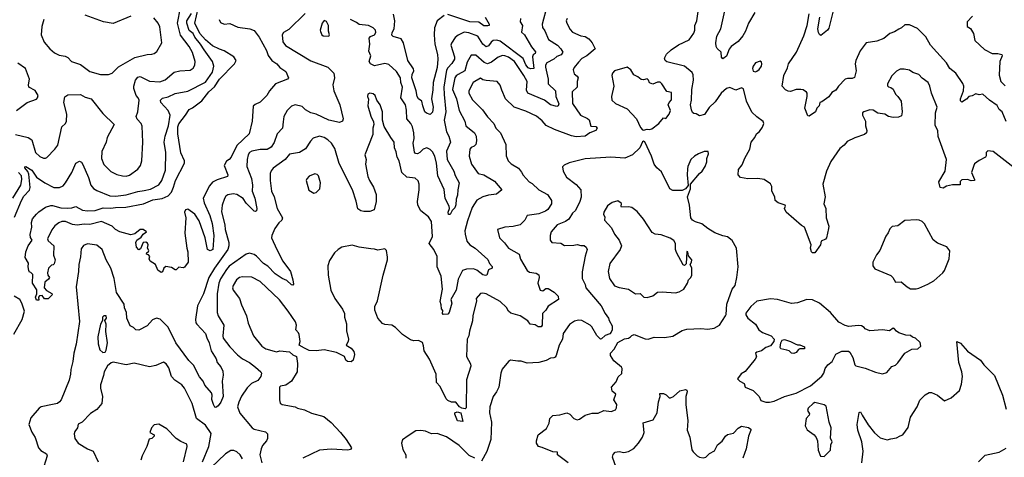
# Model space of a CAD drawing. Extents: x 1690054 to 1842981, y 782881 to 914114.
# Tile 484 of 656: x 1801122 to 1809570, y 830062 to 833814. Entities that reach past the tile are written whole.
import ezdxf

# ---------------------------------------------------------------- set-up
doc = ezdxf.new("R2010")
doc.units = 0

msp = doc.modelspace()

# ---------------------------------------------------------------- linework, layer by layer
at = {"layer": '0CON10XD'}
for points in [[(1802918.6, 832615), (1802895, 832600), (1802876.9, 832565), (1802908.6, 832485), (1802905, 832470), (1802815, 832441.5), (1802777.6, 832422.4), (1802751.3, 832388.7), (1802696.5, 832285), (1802703.8, 832245), (1802754.7, 832135), (1802774.4, 832065.6), (1802786.5, 831965), (1802778, 831845), (1802755, 831833.3), (1802732.5, 831845), (1802712.5, 831945), (1802660.9, 832090.9), (1802625.8, 832145.8), (1802565, 832191.1), (1802545, 832182.9), (1802537.1, 832165), (1802546.6, 832115), (1802539.5, 831985), (1802555.5, 831855.5), (1802565.8, 831825), (1802566.7, 831735), (1802536.4, 831693.6), (1802525, 831687.5), (1802488.3, 831691.7), (1802465, 831670), (1802455, 831670), (1802425, 831690), (1802375, 831697.5), (1802357.5, 831685), (1802348.3, 831651.7), (1802335, 831646.7), (1802307, 831667), (1802285.9, 831715.9), (1802242.5, 831745), (1802232.5, 831765), (1802240, 831785), (1802228.3, 831798.3), (1802210, 831805), (1802211.7, 831818.3), (1802225, 831820), (1802230, 831835), (1802220, 831855), (1802223.3, 831885), (1802217.7, 831897.7), (1802205, 831906), (1802182.5, 831905), (1802160, 831850), (1802145, 831840), (1802123, 831863), (1802117.5, 831905), (1802127.5, 831925), (1802165, 831950), (1802182.5, 831975), (1802210, 831995), (1802182.5, 832015), (1802155, 832015.8), (1802110.8, 831979.2), (1802075, 831968.8), (1801981.1, 831995), (1801945.5, 832015), (1801915, 832042.8), (1801825, 832083.8), (1801725, 832058.4), (1801675, 832061.8), (1801615, 832052.5), (1801575, 832057.5), (1801513.8, 832083.8), (1801485, 832084.6), (1801456.9, 832073.1), (1801424.4, 832045.6), (1801397.8, 832012.2), (1801360, 831935), (1801365, 831917.5), (1801416.2, 831875), (1801413.3, 831795), (1801426.2, 831755), (1801417.5, 831722.5), (1801408.3, 831711.7), (1801395, 831710), (1801370, 831685), (1801360, 831645), (1801362.5, 831625), (1801377.5, 831605), (1801369.3, 831590.7), (1801336.7, 831563.3), (1801333.3, 831515), (1801351.7, 831491.7), (1801397.5, 831467.5), (1801400, 831455), (1801365, 831420), (1801335, 831422.5), (1801315, 831450), (1801293, 831447), (1801282.5, 831435), (1801285, 831410), (1801265, 831410), (1801258.8, 831435), (1801270, 831465), (1801269.3, 831499.3), (1801232.5, 831555), (1801235, 831630), (1801217, 831647), (1801205, 831650), (1801200, 831665), (1801193.6, 831696.4), (1801197, 831727), (1801170, 831775), (1801176.2, 831825), (1801194.1, 831875.9), (1801230, 831925), (1801216.1, 831946.1), (1801212.9, 831972.9), (1801226.2, 832035), (1801223.3, 832076.7), (1801231.7, 832108.3), (1801265, 832147.5), (1801285, 832167.5), (1801343.9, 832206.1), (1801388.8, 832221.2), (1801405, 832222), (1801475, 832200.6), (1801528.3, 832198.3), (1801568.1, 832201.9), (1801605, 832213.8), (1801661.1, 832181.1), (1801705, 832176.4), (1801770.8, 832179.2), (1801838.6, 832201.4), (1801905, 832197.9), (1801945.2, 832205.2), (1802032.5, 832207.5), (1802185, 832236.2), (1802265, 832269.7), (1802345, 832282.3), (1802395.2, 832304.8), (1802423.8, 832335), (1802442.8, 832377.2), (1802458, 832435), (1802537.5, 832585), (1802536.2, 832605), (1802505, 832672), (1802477.8, 832835), (1802480.2, 832895), (1802488.4, 832921.6), (1802543.4, 832995), (1802576.5, 833043.5), (1802605, 833057.5), (1802685, 833120), (1802744, 833195), (1802792.3, 833237.7), (1802837.1, 833305), (1802964.4, 833435), (1802978.1, 833465), (1802958.1, 833495), (1802875, 833547.3), (1802835, 833560.3), (1802775, 833590.9), (1802715, 833640.5), (1802667.4, 833695), (1802624.4, 833785), (1802666.4, 833973.6)], [(1805647.9, 833935), (1805605.6, 833775), (1805606.8, 833746.8), (1805628, 833718), (1805660, 833645), (1805735, 833596.9), (1805765.5, 833565), (1805780.8, 833535), (1805768.3, 833511.7), (1805730.7, 833499.3), (1805705, 833476.8), (1805644.3, 833445.7), (1805633.2, 833425), (1805632.3, 833407.7), (1805655.3, 833305), (1805655.8, 833265), (1805720, 833205), (1805720.8, 833155), (1805747.1, 833092.9), (1805743.2, 833076.8), (1805729.5, 833070.5), (1805675, 833084.7), (1805623.5, 833123.5), (1805480.4, 833185), (1805471.2, 833208.8), (1805476, 833285), (1805448.2, 833335), (1805368.3, 833455), (1805315, 833493.3), (1805285, 833505.3), (1805265, 833508.5), (1805226.3, 833493.7), (1805171.2, 833448.8), (1805135, 833437.1), (1805106.8, 833446.8), (1805035, 833509.6), (1804995, 833508.9), (1804960.1, 833449.9), (1804941.1, 833375), (1804884.5, 833344.5)], [(1808112.1, 833935), (1808065, 833741.2), (1808054, 833725), (1808010.9, 833689.1), (1807995, 833680), (1807985, 833686), (1807974.6, 833704.6), (1807970, 833735), (1807988.2, 833835)], [(1801137.6, 832265), (1801158, 832302), (1801205, 832353.3), (1801213.2, 832376.8), (1801200, 832490), (1801192.5, 832512.5), (1801165.5, 832545), (1801167.1, 832552.9), (1801175, 832555.5), (1801225, 832523.5), (1801265, 832463.8), (1801337.5, 832415), (1801415, 832375.6), (1801465, 832375.7), (1801495, 832390), (1801515.4, 832414.6), (1801570.5, 832505), (1801604.5, 832585.5), (1801635, 832601.2), (1801652.7, 832592.7), (1801665, 832573.3), (1801712.2, 832462.2), (1801732.2, 832395), (1801755, 832368.1), (1801785, 832350), (1801894.6, 832304.6), (1801945, 832301.2), (1802035, 832312.8), (1802135, 832342), (1802188.7, 832351.3), (1802245, 832361.8), (1802315, 832398.2), (1802340.4, 832435), (1802372.2, 832525), (1802374.6, 832675), (1802361.1, 832765), (1802368.9, 832815), (1802398.2, 832905), (1802412.1, 832995), (1802395.4, 833035), (1802332.2, 833105), (1802329.4, 833125), (1802348.3, 833141.7), (1802395, 833153.3), (1802455, 833180.4), (1802565, 833201.5), (1802715, 833277.5), (1802776.9, 833365), (1802786.8, 833415), (1802775.4, 833455), (1802705, 833556.2), (1802674.3, 833605), (1802625.5, 833665), (1802610, 833695), (1802575, 833722.3), (1802554.8, 833785), (1802556.8, 833805), (1802595, 833867.5)], [(1802075, 833846), (1801925, 833780.4), (1801841.2, 833795), (1801685, 833852.5)], [(1802136.1, 832533.9), (1802158.6, 832565), (1802171.4, 832605), (1802178.6, 832765), (1802172.7, 832902.7), (1802163.8, 832925), (1802131.3, 832961.3), (1802121.4, 832985), (1802136.7, 833025), (1802146.5, 833125), (1802138.1, 833145), (1802120, 833165), (1802102.4, 833225), (1802101.3, 833245), (1802115.4, 833295), (1802135, 833321.1), (1802155, 833326.2), (1802235, 833287.3), (1802325, 833280.6), (1802370.6, 833299.4), (1802446.8, 833363.2), (1802495, 833376.8), (1802585, 833382.5), (1802610.2, 833399.8), (1802624.4, 833425), (1802627.3, 833455), (1802605, 833532.5), (1802575.4, 833585), (1802502.2, 833682.2), (1802476.1, 833785), (1802503.1, 833915)], [(1803571.9, 833868.1), (1803430.2, 833729.8), (1803384.5, 833705.5), (1803374.3, 833685.7)], [(1804765, 833851.1), (1804704.7, 833805.3), (1804681.2, 833745), (1804679.3, 833685), (1804684, 833604), (1804706.8, 833515), (1804710.4, 833475), (1804703.2, 833405), (1804670, 833275), (1804667, 833213), (1804655.4, 833135), (1804670, 833065), (1804665, 833022), (1804645, 833000.8), (1804612.3, 833012.3), (1804598.9, 833025), (1804580, 833075), (1804572.5, 833115), (1804545, 833136.1), (1804531.7, 833155), (1804524.5, 833205), (1804487, 833315), (1804490.4, 833345), (1804504.1, 833375), (1804502.2, 833392.2), (1804452.7, 833465), (1804415.9, 833615), (1804395, 833648.9), (1804325, 833671.3), (1804315, 833682), (1804318.5, 833705), (1804334.4, 833735), (1804341.6, 833805), (1804330.6, 833860.6)], [(1805114.7, 833834.7), (1805150, 833775), (1805150, 833765), (1805139.3, 833760.7), (1805105, 833762.3), (1805061.9, 833791.9), (1804984.8, 833794.8), (1804795, 833858.4)], [(1809652.9, 832542.9), (1809475.4, 832685.4), (1809428.6, 832691.4), (1809414.2, 832675.8), (1809413.8, 832646.2), (1809407.5, 832635), (1809354.2, 832605.8), (1809315, 832577.5), (1809306.7, 832565), (1809288.8, 832505), (1809313.8, 832445), (1809312.5, 832435), (1809285, 832432), (1809255, 832444.4), (1809205, 832440.8), (1809191.7, 832428.3), (1809191.7, 832398.3), (1809125, 832398.8), (1809075, 832386.2), (1809045, 832370), (1809018, 832375), (1809006.7, 832425), (1809063.3, 832515), (1809073.3, 832615), (1809003, 832813), (1808999.5, 832865), (1808975.8, 832905.8), (1808978.8, 833015), (1808994.4, 833065), (1808945.6, 833185.6), (1808931.4, 833245), (1808916.8, 833276.8), (1808863.8, 833313.8), (1808835, 833344), (1808785, 833362), (1808755, 833382.5), (1808710.7, 833390.7), (1808675, 833389.2), (1808645, 833372.9), (1808605.9, 833334.1), (1808568.8, 833265), (1808567, 833247), (1808575, 833237.5), (1808595, 833233.3), (1808615, 833220), (1808636.2, 833175), (1808656.8, 833156.8), (1808683.8, 833115), (1808693.8, 833025), (1808688.8, 832991.2), (1808661.9, 832978.1), (1808615, 832974.4), (1808575, 832983.1), (1808545, 833003.8), (1808483.4, 833013.4), (1808445, 833038.5), (1808415, 833041.5), (1808364.6, 833025.4), (1808354.2, 833015), (1808352, 832995), (1808378.8, 832945), (1808378.8, 832905), (1808391.2, 832865), (1808386.7, 832845), (1808370.3, 832829.7), (1808288, 832802), (1808220.3, 832769.7), (1808195, 832738), (1808159.7, 832710.3), (1808081.4, 832598.6), (1808044, 832515), (1808012.5, 832405), (1808033.3, 832295), (1808021.5, 832235), (1808038.6, 832195), (1808042.5, 832115), (1808064, 832045), (1808062.5, 832025), (1808043.3, 831945), (1808035, 831933.3), (1807997.5, 831915), (1807993.8, 831885), (1807944.2, 831815.8), (1807925, 831816), (1807914, 831825), (1807906, 831855), (1807913.3, 831885), (1807856, 832035), (1807829.5, 832049.5), (1807698, 832165), (1807684, 832195), (1807693.3, 832215), (1807690, 832225), (1807630, 832245), (1807603.3, 832265), (1807601.2, 832295), (1807576, 832345), (1807573.8, 832385), (1807565, 832406.7), (1807510, 832445), (1807455, 832454.2), (1807369.5, 832450.5), (1807305, 832460), (1807286.7, 832485), (1807289.5, 832530.5), (1807321.4, 832568.6), (1807342.1, 832627.9), (1807385.5, 832704.5), (1807397.5, 832765), (1807430.6, 832805), (1807444, 832835), (1807468.8, 832855), (1807496.1, 832893.9), (1807507.1, 832925), (1807501.1, 832941.1), (1807445, 832980.8), (1807402.1, 833022.1), (1807359.1, 833115), (1807330.7, 833220.7), (1807315, 833230), (1807265, 833210.8), (1807215, 833232.9), (1807187.1, 833225), (1807140.4, 833185), (1807088.8, 833111.2), (1807038.4, 833061.6), (1806997.2, 833002.8), (1806955, 832991.4), (1806925, 833007.5), (1806905, 833010), (1806895, 833017.5), (1806885, 833042.5), (1806876.5, 833085), (1806884.6, 833125), (1806889.2, 833215), (1806902.5, 833295), (1806900.3, 833340.3), (1806890.3, 833360.3), (1806825, 833415.7), (1806675, 833453.5), (1806660.8, 833465), (1806654.2, 833485), (1806671.7, 833518.3), (1806711.2, 833555), (1806775, 833598.2), (1806865, 833642.5), (1806905, 833700), (1806914, 833725), (1806914, 833765), (1806932.5, 833805), (1806945.9, 833904.1)], [(1807427.9, 833875), (1807375, 833785.8), (1807348.5, 833715), (1807325, 833675.7), (1807285, 833628), (1807225.4, 833584.6), (1807209.3, 833560.7), (1807185, 833501.2), (1807155, 833477.5), (1807143.3, 833493.3), (1807141.2, 833535), (1807106.6, 833566.6), (1807097.1, 833585), (1807094.3, 833615.7), (1807104.4, 833674.4), (1807138.2, 833735), (1807176.4, 833915)], [(1809585, 832942), (1809550, 833025), (1809525.5, 833045.5), (1809508.5, 833078.5), (1809441.2, 833125), (1809385.4, 833175.4), (1809355, 833170), (1809325, 833177.5), (1809295, 833161.2), (1809265, 833156), (1809245.8, 833134.2), (1809205, 833107.5), (1809195, 833120), (1809194.4, 833135), (1809220, 833205), (1809221.4, 833245), (1809215, 833266.7), (1809155, 833356.2), (1809102, 833395), (1809074.4, 833445), (1808936.3, 833596.4), (1808895, 833667.8), (1808825, 833738.9), (1808755, 833769.2), (1808715, 833771.2), (1808686.7, 833745), (1808665.5, 833734.5), (1808628.8, 833711.2), (1808586.2, 833695), (1808535, 833654.2), (1808475, 833631.4), (1808384.3, 833615.7), (1808333.1, 833546.9), (1808296.2, 833463.8), (1808290.9, 833435), (1808299.5, 833375), (1808285, 833320), (1808265, 833308.8), (1808225, 833311.4), (1808205, 833304), (1808148.1, 833245), (1808125, 833209.2), (1808091.2, 833188.8), (1808065, 833154.4), (1808005, 833111.2), (1807987.5, 833105), (1807980, 833075), (1807962.5, 833055), (1807950, 833025), (1807895, 832986.7), (1807885, 832990), (1807858.8, 833055), (1807878.6, 833155), (1807877.5, 833185), (1807872.1, 833192.1), (1807842.5, 833212.5), (1807825, 833217.1), (1807785, 833215.8), (1807735, 833199.2), (1807715, 833201.2), (1807693.2, 833213.2), (1807664.4, 833244.4), (1807677.8, 833335), (1807709.2, 833400.8), (1807716.7, 833435), (1807786.9, 833535), (1807848.2, 833675), (1807876.9, 833765), (1807894.6, 833864.6)], [(1801330, 833815), (1801311.2, 833755), (1801306, 833685), (1801333, 833623), (1801381.2, 833565), (1801420.3, 833530.3), (1801460.7, 833510.7), (1801512.3, 833502.3), (1801535, 833491.2), (1801565.8, 833455.8), (1801645, 833429.2), (1801725, 833371.1), (1801815, 833344.3), (1801885, 833343.1)], [(1801885, 833343.1), (1801915, 833356.2), (1801970.5, 833409.5), (1802111.1, 833488.9), (1802215, 833515.6), (1802255, 833517.5), (1802276.7, 833525), (1802298.3, 833541.7), (1802341.2, 833615), (1802324.3, 833754.3), (1802310, 833785), (1802271.7, 833831.7)], [(1802833.2, 833815), (1802845, 833788.9), (1802875, 833775.4), (1802925, 833781.2), (1802995, 833751.7), (1803095.9, 833735.9), (1803133.1, 833723.1), (1803177.1, 833665), (1803239.1, 833549.1), (1803255, 833506.9), (1803285.8, 833465), (1803328.8, 833435), (1803355, 833403.3), (1803405, 833368.8), (1803427.5, 833315), (1803420, 833305), (1803318, 833265), (1803266.4, 833205), (1803242.2, 833165), (1803185, 833108), (1803141.7, 833088.3), (1803126.4, 833073.6), (1803116.2, 832945), (1803091.9, 832835), (1802986.2, 832735), (1802937.5, 832635), (1802918.6, 832615)], [(1805820, 833825), (1805811.9, 833805), (1805815.5, 833785), (1805845, 833729.2), (1805865, 833708.1), (1805935, 833676.7), (1805975, 833669.4), (1806005, 833650.8), (1806034.2, 833615), (1806058, 833565), (1805986.6, 833503.4), (1805945, 833480.6), (1805915, 833449.4), (1805879.1, 833405), (1805870.9, 833385), (1805879.3, 833349.3), (1805905, 833330.6), (1805914.4, 833315), (1805905.3, 833285), (1805903.6, 833235), (1805862.1, 833195), (1805864.7, 833095), (1805932.7, 832995), (1805995, 832967.1), (1806008.5, 832955), (1806022.7, 832902.7), (1806065, 832899.2), (1806075.6, 832885), (1806065, 832864), (1806015, 832844.4), (1805975, 832815.5), (1805895, 832811.1), (1805855, 832818.8), (1805711.7, 832871.7), (1805637.9, 832907.9), (1805605, 832948), (1805555, 832985.8), (1805465, 833031.4), (1805365.5, 833065.5), (1805290.8, 833135), (1805258.8, 833211.2), (1805245, 833252.5), (1805217.5, 833285), (1805125, 833292.5), (1805095, 833300), (1805075, 833314.3), (1805012.5, 833275), (1804976.9, 833205), (1804976.9, 833185), (1805007.6, 833127.6), (1805092, 833042), (1805135, 832982), (1805190.8, 832925), (1805207.9, 832885), (1805248.2, 832845), (1805293.8, 832745), (1805296.3, 832646.3), (1805313.7, 832603.7), (1805337.5, 832577.5), (1805400.8, 832540.8), (1805428.4, 832508.4), (1805442, 832482), (1805492.5, 832425), (1805519.7, 832409.7), (1805575, 832354.5), (1805650, 832315), (1805684, 832265), (1805684.3, 832235), (1805652.8, 832187.2), (1805632.7, 832172.7), (1805575, 832150.4), (1805474.6, 832135.4), (1805455.4, 832094.6), (1805415, 832054.4), (1805355, 832041.4), (1805285, 832035.7), (1805222.5, 832015), (1805240, 831945), (1805282.4, 831902.4), (1805314.4, 831855), (1805408.1, 831805), (1805420.2, 831760.2), (1805475, 831663.5), (1805495, 831650.4), (1805552.3, 831642.3), (1805575, 831627.5), (1805580, 831605), (1805568, 831555), (1805588.6, 831495), (1805611.3, 831488.7), (1805635, 831508.8), (1805655, 831510), (1805707.4, 831477.4), (1805741.2, 831445), (1805743.8, 831415), (1805655, 831358.8), (1805637.5, 831325), (1805607.5, 831295), (1805604, 831195), (1805595, 831181.2), (1805571.1, 831181.1), (1805545, 831197.1), (1805502.5, 831205), (1805482.9, 831232.9), (1805415.6, 831275.6), (1805335, 831297.1), (1805315, 831315.8), (1805298.1, 831348.1), (1805245, 831397.3), (1805125, 831463.1), (1805095, 831470.8), (1805075, 831466), (1805038.8, 831425), (1805040, 831405), (1805011.2, 831275), (1805007.4, 831232.6), (1804980.6, 831145), (1804975.7, 831105), (1804960, 831075), (1804956.8, 830926.8), (1804988.6, 830865), (1804992.5, 830845), (1804954.4, 830725.6), (1804953, 830487), (1804945, 830478), (1804914.1, 830484.1), (1804894.5, 830495), (1804865, 830534.3), (1804825.5, 830535.5), (1804795, 830550.6), (1804781.4, 830565), (1804728.3, 830668.3), (1804697.5, 830705), (1804695.7, 830775), (1804637.1, 830905), (1804592, 830975), (1804587.7, 831017.7), (1804577.7, 831047.7), (1804545, 831063.3), (1804505, 831061.2), (1804475, 831070), (1804406.1, 831116.1), (1804346.1, 831176.1), (1804315, 831196.2), (1804255, 831201.2), (1804235, 831208.8), (1804196.2, 831255), (1804168.6, 831325), (1804168.1, 831355), (1804191.9, 831405), (1804240, 831625), (1804277.5, 831755), (1804278.8, 831778.8), (1804270, 831835), (1804255, 831850), (1804195, 831838), (1804165, 831847.5), (1804135, 831848.6), (1804035, 831864.3), (1803975, 831882), (1803885, 831863.8), (1803853.3, 831845), (1803824.2, 831815.8), (1803779.3, 831750.7), (1803766.2, 831705), (1803768.8, 831625), (1803791.2, 831495), (1803826.2, 831425), (1803892.3, 831332.3), (1803907.5, 831295), (1803908.6, 831265), (1803925.7, 831205.7), (1803925.7, 831145.7), (1803944.3, 831075), (1803940.8, 831055), (1803922.5, 831025), (1803965, 830998.9), (1803990.1, 830970.1), (1803995.3, 830944.7), (1803982, 830895), (1803965, 830880), (1803933.8, 830885), (1803920, 830895), (1803908, 830928), (1803840, 830960), (1803735, 830983.3), (1803665, 830976.2), (1803605, 830978.8), (1803565, 830996.7)], [(1803775, 833673.8), (1803781.2, 833685), (1803772, 833715), (1803772, 833765), (1803755, 833800), (1803735, 833806.2), (1803716.2, 833785), (1803700, 833725), (1803701.7, 833711.7), (1803713.8, 833685), (1803725, 833676.2), (1803775, 833673.8)], [(1805417.5, 833825), (1805416, 833795), (1805435.6, 833765), (1805427.4, 833707.4), (1805451.9, 833685), (1805512.4, 833582.4), (1805548.6, 833538.6), (1805546, 833525), (1805527.3, 833512.7), (1805521.9, 833495), (1805533.2, 833396.8), (1805505, 833392.6), (1805485, 833400.9), (1805465, 833426.8), (1805441.4, 833481.4), (1805245, 833630), (1805215, 833638.2), (1805185, 833634.6), (1805167.8, 833622.3), (1805145, 833591.5), (1805125, 833580.5), (1805095, 833605.5), (1805052.8, 833672.8), (1804975, 833701.8), (1804935, 833707.7), (1804885, 833682.9), (1804857.9, 833662.1), (1804826, 833614), (1804821.2, 833595), (1804853.8, 833495), (1804853.5, 833476.5), (1804830.6, 833439.4), (1804795, 833402.9), (1804785, 833382.2), (1804761.5, 833235), (1804762.7, 833172.7), (1804779.2, 833025), (1804763.5, 832953.5), (1804783.5, 832853.5), (1804804.6, 832815), (1804817.5, 832765), (1804785, 832686.2), (1804790.3, 832615), (1804846.2, 832515), (1804858.6, 832478.6), (1804892.7, 832415), (1804880.6, 832355), (1804879.3, 832310.7), (1804867.3, 832275), (1804865, 832227.5), (1804855, 832202.5), (1804831.4, 832178.6), (1804815, 832143.3), (1804802, 832145), (1804797.1, 832165), (1804809.2, 832195), (1804808.2, 832215), (1804771.1, 832281.1), (1804765, 832358.8), (1804710.7, 832475), (1804698.5, 832585), (1804683.1, 832645), (1804665, 832680), (1804645, 832701.1), (1804615, 832714.4), (1804585, 832704.5), (1804554.4, 832675), (1804535, 832664.6), (1804517.8, 832667.8), (1804508.9, 832678.9), (1804499.2, 832755), (1804505.6, 832795.6), (1804503.5, 832845), (1804493.1, 832895), (1804476.5, 832925), (1804443.6, 832963.6), (1804441.5, 833038.5), (1804432.5, 833085), (1804391.8, 833145), (1804406.4, 833235), (1804392.5, 833275), (1804388.8, 833315), (1804355, 833370), (1804289.4, 833429.4), (1804255, 833440), (1804165, 833418.6), (1804131.4, 833435), (1804120.5, 833455), (1804135.8, 833505), (1804117.8, 833545), (1804127.5, 833605), (1804121.1, 833655), (1804130.9, 833669.1), (1804166.9, 833685), (1804176.7, 833705), (1804174.2, 833725), (1804156, 833745), (1804115, 833764.4), (1804035, 833772), (1804011.5, 833791.5), (1803958.9, 833815)], [(1809296, 833845), (1809251.2, 833795), (1809251.2, 833755), (1809279.7, 833739.7), (1809305, 833696.7), (1809316.7, 833635), (1809398.3, 833558.3), (1809465, 833523.8), (1809515, 833523.3), (1809547.5, 833515), (1809550, 833505), (1809530, 833455), (1809525, 833340), (1809540, 833285), (1809578, 833248)], [(1803374.3, 833685.7), (1803378.9, 833625), (1803403.1, 833593.1), (1803620.9, 833460.9), (1803765, 833408.6), (1803816.6, 833356.6), (1803824.4, 833315), (1803809.6, 833255), (1803816.1, 833205), (1803867.8, 833085), (1803896.9, 832965), (1803891.2, 832945), (1803865, 832934.2), (1803775, 832952.8), (1803665.2, 833005.2), (1803620, 833015), (1803575, 833040.8), (1803545, 833071.4), (1803485, 833085.7), (1803455, 833074.2), (1803415.5, 833034.5), (1803389.2, 832985), (1803382.7, 832937.3), (1803376.9, 832885), (1803330.5, 832835), (1803305, 832762.5), (1803278.6, 832721.4), (1803245, 832701.5), (1803185, 832701.2), (1803115, 832686.4), (1803094.5, 832675), (1803081.5, 832655), (1803073.3, 832615), (1803071.5, 832555), (1803111.5, 832451.5), (1803119.2, 832395), (1803116.2, 832345), (1803138.7, 832285), (1803157.3, 832195), (1803153.1, 832176.9), (1803145, 832170), (1803135, 832172.5), (1803065, 832241.2), (1803040.5, 832280.5), (1802985, 832315.5), (1802955, 832320.8), (1802906.8, 832313.2), (1802890, 832300), (1802878.9, 832281.1), (1802860, 832225), (1802853.9, 832166.1), (1802882.4, 832055), (1802885.9, 832015), (1802917.1, 831902.9), (1802917.7, 831875), (1802908.2, 831845), (1802793, 831685), (1802744.4, 831605), (1802699.4, 831465), (1802648.5, 831361.5), (1802631.6, 831245), (1802634.7, 831215), (1802641.2, 831205), (1802717.1, 831125), (1802726.7, 831086.7), (1802747.8, 831045), (1802765.9, 830975.9), (1802807.4, 830907.4), (1802815.6, 830875), (1802847, 830837), (1802865, 830800), (1802867.3, 830767.3), (1802860, 830715), (1802868.2, 830585), (1802846.7, 830535), (1802825, 830503.8), (1802805, 830490), (1802795, 830493.3), (1802783.8, 830515), (1802771.7, 830558.3), (1802772.9, 830595), (1802767.1, 830615), (1802710.6, 830680.6), (1802695, 830713.8), (1802663.4, 830753.4), (1802611.9, 830851.9), (1802573.8, 830893.8), (1802463.1, 831045), (1802397.3, 831177.3), (1802326.2, 831246.2), (1802295, 831254.2), (1802260.3, 831239.7), (1802215, 831190), (1802145, 831151.2), (1802117.5, 831155), (1802097.5, 831175), (1802070, 831190), (1802042.5, 831255), (1802037.9, 831305), (1802022.3, 831345), (1802018.9, 831375), (1801953.6, 831475), (1801934, 831595), (1801903.2, 831685), (1801865, 831754.2), (1801830.8, 831845), (1801785, 831881.9), (1801705, 831892.9), (1801670.9, 831879.1), (1801650, 831850), (1801645, 831780), (1801628.5, 831715), (1801626.7, 831655), (1801607.9, 831525), (1801636, 831226), (1801606.6, 831033.4), (1801585.5, 830955), (1801579.3, 830885), (1801562, 830815), (1801559.2, 830775), (1801547.3, 830725), (1801477.8, 830555), (1801465, 830537.1), (1801446, 830525), (1801404.7, 830515.3), (1801306, 830495), (1801289.6, 830485), (1801218.9, 830401.1), (1801201.1, 830345), (1801227.3, 830277.3), (1801255, 830232.5), (1801283.8, 830145), (1801302.1, 830122.1), (1801350.9, 830090.9), (1801359.2, 830075), (1801328.9, 829985)], [(1801095.4, 833034.6), (1801185, 833105.8), (1801265, 833134), (1801276, 833145), (1801282, 833165), (1801255, 833208), (1801201.2, 833235), (1801197.5, 833255), (1801205.5, 833305.5), (1801171.2, 833395), (1801105, 833441.2)], [(1807435, 833366.7), (1807445, 833373.3), (1807465, 833386.7), (1807486.7, 833415), (1807490, 833435), (1807485, 833450), (1807475, 833457.5), (1807435, 833443.3), (1807413.8, 833415), (1807408.8, 833395), (1807413.9, 833373.9), (1807435, 833366.7)], [(1804884.5, 833344.5), (1804865.7, 833334.3), (1804855.2, 833314.8), (1804835.8, 833215), (1804869.2, 833135), (1804893.1, 833035), (1804941.5, 832945), (1804949.6, 832905), (1805023.8, 832843.8), (1805037.8, 832815), (1805041.9, 832775), (1805034.6, 832745.4), (1805021.3, 832728.7), (1804995, 832717.3), (1804984.6, 832705), (1804978.9, 832645), (1804999.1, 832575), (1805055, 832494.3), (1805105, 832483.5), (1805195, 832429.2), (1805260, 832355), (1805211.7, 832318.3), (1805145, 832309.1), (1805095.3, 832294.7), (1805045, 832266.5), (1805003.2, 832205), (1804965, 832090), (1804941.8, 832005), (1804942.7, 831975), (1804958.8, 831915), (1804982.9, 831885), (1805030, 831855), (1805138.7, 831758.7), (1805153.8, 831725), (1805175, 831697.5), (1805176, 831685), (1805145, 831668.8), (1805130, 831625), (1805118.1, 831621.9), (1805095, 831627.8), (1805045, 831666.7), (1805015, 831677.7), (1804955, 831676.8), (1804921.1, 831665), (1804885, 831588.8), (1804867.5, 831495), (1804822.5, 831415), (1804828.5, 831385), (1804807.9, 831305), (1804795, 831289.5), (1804756.4, 831286.4), (1804750, 831295), (1804751.7, 831321.7), (1804740.8, 831335), (1804739.3, 831369.3), (1804728.2, 831398.2), (1804748.4, 831505), (1804739.1, 831615), (1804703.8, 831696.2), (1804704.8, 831785), (1804675.2, 831845.2), (1804634.5, 831895), (1804663.2, 831955), (1804655.4, 832085.4), (1804630, 832125), (1804564.2, 832175), (1804537.5, 832225), (1804535.8, 832255.8), (1804548.9, 832355), (1804548.5, 832405), (1804541.7, 832431.7), (1804515, 832454.4), (1804443.9, 832463.9), (1804400, 832505), (1804378.5, 832605), (1804361.8, 832635), (1804352.4, 832682.4), (1804337.8, 832715), (1804336, 832765), (1804305, 832803.8), (1804248.7, 832898.7), (1804235.8, 832954.2), (1804235.8, 833025), (1804216, 833085), (1804186.7, 833125), (1804172.5, 833165), (1804155, 833178), (1804126.4, 833183.6), (1804110, 833175), (1804106.7, 833155), (1804113.6, 833133.6), (1804110, 833075), (1804135.9, 832985.9), (1804158.3, 832938.3), (1804159.2, 832915), (1804151.9, 832885), (1804151.2, 832828.8), (1804083.3, 832655), (1804095.5, 832615), (1804087.9, 832575), (1804108.8, 832468.8), (1804121.9, 832435), (1804157.8, 832377.8), (1804179.2, 832315), (1804180.8, 832255), (1804163.3, 832185), (1804125, 832169.2), (1804075, 832169.2), (1804047.5, 832175), (1804022.7, 832192.7), (1804009.5, 832259.5), (1803976.9, 832355), (1803862.2, 832582.2), (1803825, 832709.2), (1803796.4, 832755), (1803766.9, 832785), (1803735, 832803.8), (1803695, 832816), (1803640.3, 832799.7), (1803615.7, 832774.3), (1803575, 832706), (1803522.5, 832675), (1803437.8, 832662.2), (1803398.5, 832615), (1803297.8, 832542.2), (1803280.4, 832519.6), (1803271.9, 832495), (1803270.9, 832435), (1803281.1, 832345), (1803305.5, 832295), (1803330.9, 832195), (1803375.6, 832115), (1803370.8, 832095), (1803345, 832071.4), (1803310, 832025), (1803284.4, 831965), (1803283.4, 831943.4), (1803327.1, 831845), (1803380.8, 831745), (1803444.4, 831655), (1803466.8, 831585), (1803472, 831548), (1803465, 831538.8), (1803455, 831540), (1803415, 831576.9), (1803375, 831595.8), (1803315, 831636.7), (1803250, 831700), (1803215, 831723.5), (1803155, 831787.8), (1803135, 831801.1), (1803095, 831812.2), (1803065, 831804.4), (1802919.7, 831700.3), (1802895, 831671.8), (1802845, 831592.9), (1802830, 831555), (1802815.4, 831465), (1802816.7, 831305), (1802825.6, 831275), (1802873.3, 831195), (1802863.8, 831105), (1802867.5, 831085), (1802925, 831008.6), (1802990.5, 830940.5), (1803035, 830905.6), (1803094.3, 830875), (1803145, 830834.5), (1803190.4, 830795), (1803195.4, 830784.6), (1803190.8, 830755), (1803165, 830719.5), (1803110, 830695), (1803072.8, 830657.2), (1803024.6, 830585.4), (1803001.1, 830535), (1802990.8, 830495), (1803011.1, 830441.1), (1803117.5, 830315), (1803135, 830303.3), (1803231.7, 830281.7), (1803248.8, 830265), (1803248.8, 830225), (1803240, 830205), (1803205, 830164), (1803192.9, 830135), (1803183.5, 830085), (1803200.5, 830015)], [(1806475, 832867.5), (1806505, 832876.2), (1806525, 832873.3), (1806545, 832880), (1806606.7, 832923.3), (1806645, 832973.8), (1806665, 832967.5), (1806695, 833005.6), (1806705.3, 833035), (1806685.7, 833085), (1806694.4, 833105.6), (1806713.8, 833126.2), (1806715, 833191.2), (1806675, 833198), (1806632.3, 833265), (1806617.5, 833277.5), (1806595, 833280), (1806555, 833262.5), (1806524.3, 833274.3), (1806516.4, 833296.4), (1806505, 833308.1), (1806475, 833298.9), (1806455, 833301.1), (1806425, 833325.8), (1806391.7, 833341.7), (1806365, 833383.3), (1806335, 833407.5), (1806224.3, 833375.7), (1806206.7, 833355), (1806202, 833335), (1806218.9, 833245), (1806199.2, 833155), (1806203, 833123), (1806233.3, 833095), (1806335, 833048.8), (1806413.8, 832965), (1806448.8, 832888.8), (1806465, 832870), (1806475, 832867.5)], [(1801085, 832830), (1801194.4, 832804.4), (1801225.6, 832785.6), (1801258, 832675), (1801295, 832640), (1801325, 832625.7), (1801344.2, 832625.8), (1801356.4, 832633.6), (1801423.8, 832705), (1801450.3, 832739.7), (1801484.4, 832895), (1801516.1, 832923.9), (1801524.4, 832945), (1801527.1, 833005), (1801501.5, 833105), (1801508, 833152), (1801535, 833170), (1801645, 833173.1), (1801685, 833151.1), (1801735.8, 833135), (1801835, 833011.4), (1801932, 832915), (1801872.9, 832805), (1801864.3, 832765), (1801825.5, 832684.5), (1801823.6, 832625), (1801845, 832572.5), (1801905, 832512.2), (1801955, 832487.8), (1802005, 832475.6), (1802035, 832473.5), (1802065, 832482.5), (1802136.1, 832533.9)], [(1805827.5, 830015), (1805747.5, 830075), (1805737.5, 830085), (1805735, 830106.7), (1805695, 830110), (1805605, 830145.6), (1805573.8, 830155), (1805556, 830185), (1805556, 830205), (1805571.2, 830255), (1805641.3, 830308.7), (1805665.7, 830354.3), (1805670, 830395), (1805695, 830420.8), (1805755, 830425.6), (1805815, 830444.2), (1805841.7, 830431.7), (1805875, 830394), (1805905, 830384.3), (1805925, 830390.8), (1805975, 830424.3), (1806035, 830441.4), (1806085, 830440), (1806135, 830462.9), (1806196.1, 830453.9), (1806235, 830468.8), (1806243.2, 830486.8), (1806244.3, 830515), (1806220, 830555), (1806237.1, 830605), (1806205, 830630), (1806198.8, 830665), (1806239.7, 830710.3), (1806257.7, 830752.3), (1806288.3, 830781.7), (1806291.2, 830825), (1806285, 830836.2), (1806219.7, 830889.7), (1806190, 830935), (1806190, 830955), (1806221.7, 830988.3), (1806255, 831046), (1806310.5, 831079.5), (1806345, 831084.2), (1806363.4, 831096.6), (1806375, 831108), (1806395, 831114.2), (1806487.7, 831077.7), (1806515, 831074.5), (1806565, 831092.5), (1806655, 831088.8), (1806725, 831100), (1806805, 831148.8), (1806845, 831160), (1806965, 831166), (1807025, 831162), (1807081.2, 831168.8), (1807125, 831196.2), (1807177.5, 831275), (1807183, 831287), (1807188.8, 831375), (1807235.8, 831504.2), (1807261.2, 831535), (1807275.8, 831605), (1807286, 831695), (1807272.5, 831855), (1807235, 831920), (1807195, 831953.3), (1807155, 831960), (1807085, 831988.1), (1807025, 832022.9), (1806975, 832062.9), (1806921.1, 832081.1), (1806893.3, 832095), (1806880, 832115), (1806869.2, 832225), (1806851.2, 832295), (1806876.2, 832365), (1806877.5, 832405), (1806954.5, 832495.5), (1806978, 832515), (1807004, 832555), (1807016.2, 832595), (1807016.2, 832625), (1807031.2, 832665), (1807027.5, 832685), (1806995, 832684), (1806946.7, 832665), (1806910.8, 832645), (1806880.6, 832615), (1806855, 832556.7), (1806851.9, 832535), (1806849.2, 832485), (1806857, 832393), (1806835.8, 832364.2), (1806805, 832348.8), (1806725, 832351.2), (1806698.8, 832365), (1806628.8, 832508.8), (1806588.6, 832545), (1806565.6, 832575), (1806542, 832645), (1806485, 832767.5), (1806475, 832772.5), (1806465, 832767.5), (1806443.3, 832715), (1806378.8, 832655), (1806315, 832627.3), (1806195, 832634.5), (1805975, 832622.2), (1805835, 832586.2), (1805793, 832567), (1805778.3, 832551.7), (1805783.8, 832515), (1805814.3, 832465), (1805895, 832402.2), (1805935.2, 832355.2), (1805938.1, 832291.9), (1805929.2, 832255), (1805890.8, 832179.2), (1805864.5, 832155), (1805834.6, 832105.4), (1805805.3, 832084.7), (1805734.4, 832055), (1805682, 831995), (1805672.5, 831965), (1805674, 831925), (1805687.5, 831905), (1805765, 831898.8), (1805795, 831878), (1805875, 831880.5), (1805905, 831887.5), (1805935, 831878), (1805965, 831878.1), (1805982.9, 831865), (1805990.6, 831845), (1805973.4, 831786.6), (1805948, 831652), (1805948.5, 831595), (1805974.5, 831545), (1805978.6, 831515), (1806110.5, 831360.5), (1806144.5, 831294.5), (1806175, 831256.7), (1806179.2, 831235), (1806205, 831190), (1806204, 831155), (1806196, 831134), (1806185, 831120), (1806144.1, 831105.9), (1806115, 831077.5), (1806105, 831076.7), (1806075, 831106), (1806031.5, 831181.5), (1806016, 831196), (1805945, 831235.6), (1805915, 831238.9), (1805881.4, 831228.6), (1805839.4, 831200.6), (1805784.4, 831125), (1805778.1, 831075), (1805751.1, 831025), (1805725, 830936.2), (1805715, 830920.8), (1805705, 830914.3), (1805675, 830912.5), (1805638.3, 830891.7), (1805575.4, 830874.6), (1805525, 830873.3), (1805475, 830869.5), (1805425, 830886.9), (1805395, 830885.8), (1805333.6, 830896.4), (1805316, 830885), (1805262.1, 830817.9), (1805249.2, 830785), (1805232.9, 830665), (1805214.2, 830625), (1805185.6, 830584.4), (1805155.6, 830495), (1805152.9, 830445), (1805170.6, 830365), (1805165.6, 830215), (1805128.7, 830111.3), (1805085, 830029.2)], [(1801062.6, 832285), (1801131.4, 832395), (1801141.9, 832445), (1801137.8, 832475), (1801111.8, 832505)], [(1803645, 832327.5), (1803665, 832332.5), (1803695.9, 832364.1), (1803703.8, 832415), (1803686.2, 832475), (1803675, 832486.7), (1803655, 832493.3), (1803605, 832472.5), (1803585, 832450), (1803580, 832435), (1803603.6, 832353.6), (1803645, 832327.5)], [(1801079, 832121), (1801137.6, 832265)], [(1806505, 831432), (1806555, 831448), (1806595, 831478.9), (1806635, 831481.4), (1806747.5, 831472.5), (1806779.1, 831480.9), (1806820, 831505), (1806851.2, 831555), (1806858.8, 831585), (1806878.3, 831601.7), (1806888.8, 831621.2), (1806888.5, 831685), (1806873.8, 831715), (1806885.6, 831735), (1806887.3, 831755), (1806860.5, 831790.5), (1806855.8, 831825), (1806845, 831826.2), (1806839.3, 831720.7), (1806825, 831707.5), (1806815, 831712.5), (1806758.3, 831818.3), (1806750, 831845), (1806747.5, 831895), (1806735, 831921.2), (1806702.3, 831942.3), (1806625, 831968.6), (1806575, 831976), (1806549.7, 831989.7), (1806473.8, 832105), (1806418.7, 832168.7), (1806375, 832203.8), (1806345, 832210), (1806286.4, 832206.4), (1806281.2, 832215), (1806286.2, 832235), (1806282.3, 832242.3), (1806255, 832260.8), (1806205, 832246.2), (1806165, 832218.8), (1806133.9, 832163.9), (1806131.2, 832145), (1806141.2, 832125), (1806138.8, 832095), (1806198.9, 832028.9), (1806225.6, 831975), (1806265, 831924.2), (1806284.4, 831875), (1806275, 831844.2), (1806185.6, 831725), (1806170.6, 831655), (1806182.5, 831595), (1806225, 831533.1), (1806265, 831518.9), (1806345, 831503.3), (1806405, 831463.8), (1806445, 831466.7), (1806475.6, 831435.6), (1806505, 831432)], [(1808765, 831506.2), (1808813.6, 831506.4), (1808835, 831513.3), (1808913.6, 831546.4), (1808965, 831576.7), (1809042.5, 831645), (1809056.7, 831665), (1809096.7, 831765), (1809103, 831833), (1809077, 831867), (1808995, 831897.5), (1808958.3, 831928.3), (1808883.6, 832063.6), (1808863.6, 832083.6), (1808840, 832095), (1808815, 832097.5), (1808715, 832092.5), (1808655, 832047.5), (1808608.3, 832041.7), (1808587.5, 832022.5), (1808573.6, 831986.4), (1808552.3, 831957.7), (1808501.2, 831835), (1808473, 831797), (1808442, 831735), (1808440.8, 831705), (1808458.7, 831678.7), (1808595, 831622), (1808612.5, 831605), (1808635, 831563.3), (1808685, 831566.7), (1808735, 831523.8), (1808765, 831506.2)], [(1803565, 830996.7), (1803520, 831025), (1803528, 831055), (1803520, 831115), (1803515, 831130), (1803492.5, 831155), (1803495.8, 831195), (1803488, 831225), (1803426.9, 831315), (1803351.1, 831411.1), (1803185, 831569.5), (1803115, 831605.5), (1803035, 831610.4), (1803007.1, 831602.9), (1802983.5, 831585), (1802952.5, 831535), (1802948.2, 831515), (1802952.5, 831495), (1803006.9, 831425), (1803025, 831370), (1803068.1, 831275), (1803082.6, 831212.6), (1803127.1, 831105), (1803200.8, 831015), (1803235, 830993.3), (1803305, 830971.4), (1803325, 830967.5), (1803355, 830975.8), (1803436.1, 830966.1), (1803465, 830940), (1803496.2, 830926.2), (1803505.9, 830865.9), (1803504.1, 830795.9), (1803455, 830716.2), (1803405, 830682), (1803358.3, 830671.7), (1803351.2, 830665), (1803350, 830555), (1803357.7, 830527.7), (1803375, 830513.8), (1803485, 830496.2), (1803505, 830484), (1803565, 830470), (1803625, 830440), (1803732.7, 830412.7), (1803795, 830360), (1803874.2, 830275), (1803924.2, 830215), (1803968.8, 830145), (1803960.5, 830129.5), (1803936.4, 830123.6), (1803795, 830132.5), (1803695, 830122.5), (1803552.5, 830055)], [(1801073, 831117), (1801143.3, 831245), (1801164.4, 831315), (1801140.6, 831385), (1801123.3, 831415), (1801075, 831444.3)], [(1807555, 830534.3), (1807595, 830543.1), (1807685, 830582.9), (1807785, 830612.5), (1807905.6, 830674.4), (1808003, 830757), (1808020.8, 830785), (1808033.8, 830825), (1808054.5, 830855.5), (1808092.9, 830885), (1808125, 830947.5), (1808175, 830973.3), (1808233, 830973), (1808243.9, 830963.9), (1808268.8, 830918.8), (1808286.4, 830856.4), (1808296.4, 830846.4), (1808375, 830828), (1808465, 830791.4), (1808525, 830779.2), (1808560.3, 830789.7), (1808605, 830840), (1808635, 830851.2), (1808655, 830871.2), (1808716.7, 830955), (1808775, 830988.8), (1808827.8, 830992.2), (1808853.3, 831015), (1808847.3, 831047.3), (1808807.5, 831085), (1808782, 831092), (1808765, 831106.7), (1808725, 831110), (1808665, 831130), (1808645, 831143.3), (1808625, 831167.5), (1808615, 831170), (1808585, 831148), (1808525, 831154), (1808417, 831147), (1808375, 831162.5), (1808367.5, 831175), (1808345, 831188.8), (1808315, 831191.2), (1808235, 831182.5), (1808205, 831193.3), (1808150.9, 831220.9), (1808078.8, 831305), (1807983.4, 831383.4), (1807925, 831412.2), (1807875.5, 831414.5), (1807795, 831386), (1807745, 831382), (1807625, 831416.2), (1807565, 831422), (1807445, 831402.5), (1807394.1, 831355.9), (1807353, 831297), (1807353, 831283), (1807370, 831255), (1807433.9, 831203.9), (1807463.3, 831155), (1807495, 831132), (1807570, 831105), (1807596, 831075), (1807591.2, 831055), (1807565, 831017.5), (1807525, 831003.3), (1807485, 830974.4), (1807447.5, 830965), (1807436.2, 830955), (1807443.3, 830925), (1807433.3, 830905), (1807345, 830796.7), (1807312, 830778), (1807280, 830735), (1807300, 830715), (1807337.5, 830695), (1807347.5, 830665), (1807416.2, 830635), (1807465, 830583.3), (1807479.3, 830549.3), (1807525, 830535.8), (1807555, 830534.3)], [(1801835, 830961.2), (1801855, 830963.3), (1801865, 830980), (1801874.5, 831045), (1801860.9, 831140.9), (1801864, 831205), (1801852.5, 831235), (1801866.7, 831255), (1801865, 831276.7), (1801845, 831276.2), (1801833.8, 831265), (1801833.3, 831235), (1801815.9, 831204.1), (1801791.4, 831095), (1801795.7, 831035.7), (1801810, 830985), (1801835, 830961.2)], [(1807765, 830951.2), (1807743.9, 830953.9), (1807724.1, 830974.1), (1807705, 830982), (1807653.3, 830993.3), (1807647.1, 831005), (1807651.2, 831045), (1807665, 831066.9), (1807685, 831071.5), (1807736.5, 831056.5), (1807775, 831034.2), (1807795, 831026.7), (1807815, 831027.5), (1807855, 831010), (1807855, 830993.3), (1807815, 830992.5), (1807803.6, 830986.4), (1807785, 830960), (1807765, 830951.2)], [(1808346.9, 830015), (1808358.9, 830115), (1808348.5, 830195), (1808311.5, 830295), (1808308.5, 830345), (1808325, 830447.5), (1808335, 830452.5), (1808349.2, 830425), (1808400.5, 830340.5), (1808455, 830270.8), (1808505, 830230), (1808565, 830210.8), (1808595, 830221.9), (1808645, 830228.1), (1808675, 830247.5), (1808700, 830255), (1808745, 830317.5), (1808764.5, 830405.5), (1808822.5, 830495), (1808845, 830553.3), (1808891.9, 830598.1), (1808925, 830616.7), (1808945, 830616.7), (1808995.8, 830595.8), (1809056.4, 830546.4), (1809115, 830572), (1809186.2, 830635), (1809201.7, 830688.3), (1809210, 830755), (1809204.5, 830794.5), (1809180, 830875), (1809162.5, 831055), (1809195, 831040), (1809255, 830972.5), (1809365, 830894.3), (1809394, 830855), (1809485, 830763.3), (1809554.3, 830595), (1809586.2, 830475)], [(1802691.8, 830025), (1802743.6, 830155), (1802765, 830265.8), (1802715, 830338.5), (1802639.4, 830395), (1802600.8, 830525), (1802535.4, 830655.4), (1802512.8, 830682.8), (1802453.6, 830723.6), (1802425.8, 830755), (1802400.4, 830830.4), (1802380, 830865), (1802355, 830878), (1802290.9, 830849.1), (1802235, 830838.1), (1802105, 830870.8), (1802035, 830855.6), (1801925, 830877.5), (1801907.3, 830872.7), (1801875, 830846.7), (1801845.6, 830795), (1801842.2, 830765), (1801815.7, 830685), (1801815.6, 830655), (1801831.4, 830585), (1801828, 830525), (1801785, 830473.3), (1801730.7, 830439.3), (1801657, 830363), (1801625, 830346.2), (1801617.5, 830315), (1801595, 830283.8), (1801589.1, 830265), (1801594.4, 830225), (1801623.8, 830185), (1801705, 830136), (1801752, 830115), (1801796.2, 830025)], [(1806239.6, 829975), (1806209.4, 830065), (1806213, 830087), (1806232.3, 830107.7), (1806265, 830112.5), (1806305, 830104.4), (1806345, 830112.9), (1806391.1, 830138.9), (1806431.4, 830185), (1806465.7, 830235), (1806478.6, 830275), (1806472.5, 830357.5), (1806557.5, 830382.5), (1806590.8, 830445), (1806601.7, 830538.3), (1806618.1, 830585), (1806615, 830610), (1806645, 830610), (1806668.5, 830598.5), (1806695, 830572.5), (1806705, 830571.9), (1806731.2, 830585), (1806785, 830631.2), (1806835, 830643.3), (1806845, 830637.5), (1806848.6, 830625), (1806836.2, 830585), (1806837.1, 830515), (1806855.6, 830374.4), (1806850, 830295), (1806871.4, 830235), (1806887.4, 830127.4), (1806899.1, 830109.1), (1806934.5, 830074.5), (1806955, 830062.9), (1806985, 830058.6), (1807010, 830065), (1807041.2, 830095), (1807083, 830117), (1807109.3, 830170.7), (1807148.9, 830201.1), (1807178.8, 830245), (1807195, 830258), (1807245, 830270), (1807287.2, 830312.8), (1807315, 830330.6), (1807375, 830318.6), (1807393.8, 830305), (1807396, 830295), (1807376.2, 830245), (1807354.3, 830135), (1807325.7, 830055)], [(1808025, 830070), (1808077.5, 830125), (1808080.7, 830169.3), (1808092.5, 830195), (1808077, 830227), (1808084, 830315), (1808068, 830365), (1808040.7, 830500.7), (1808025, 830512), (1807945, 830531.2), (1807930, 830525), (1807886.7, 830485), (1807882.5, 830465), (1807899.2, 830435), (1807896.7, 830423.3), (1807870, 830395), (1807861.7, 830331.7), (1807878.3, 830298.3), (1807937.5, 830255), (1807955, 830232.5), (1807966, 830205), (1807973.9, 830123.9), (1807993, 830073), (1808025, 830070)], [(1804925, 830370), (1804879.4, 830375), (1804855, 830431.2), (1804855.8, 830445), (1804875, 830452.2), (1804905.7, 830445), (1804925, 830370)], [(1802526.9, 830025), (1802558, 830155), (1802555.9, 830175.9), (1802505, 830196.7), (1802464.2, 830224.2), (1802385, 830306.7), (1802315, 830347.5), (1802275, 830340), (1802252.5, 830315), (1802240, 830275), (1802276.4, 830256.4), (1802276.7, 830245), (1802255, 830222.5), (1802233, 830217), (1802213.8, 830155), (1802172.5, 830075), (1802162.7, 830037.3)], [(1805025.7, 830055.7), (1804977.3, 830077.3), (1804893.7, 830163.7), (1804785, 830238.6), (1804705, 830266), (1804655, 830263.8), (1804605, 830286.2), (1804565, 830293.3), (1804521.2, 830288.8), (1804455, 830247.5), (1804407, 830213), (1804397.5, 830185), (1804408.3, 830128.3), (1804434, 830085), (1804436, 830055)], [(1809347.4, 830022.6), (1809405, 830081.1), (1809525, 830106.4), (1809585, 830141.2)], [(1803035, 830049.6), (1803014.2, 830084.2), (1802985, 830108.9), (1802960.6, 830120.6), (1802935, 830121.2), (1802888.8, 830091.2), (1802763.8, 829975)]]:
    msp.add_lwpolyline(points, dxfattribs=at)

doc.saveas('drawing.dxf')
